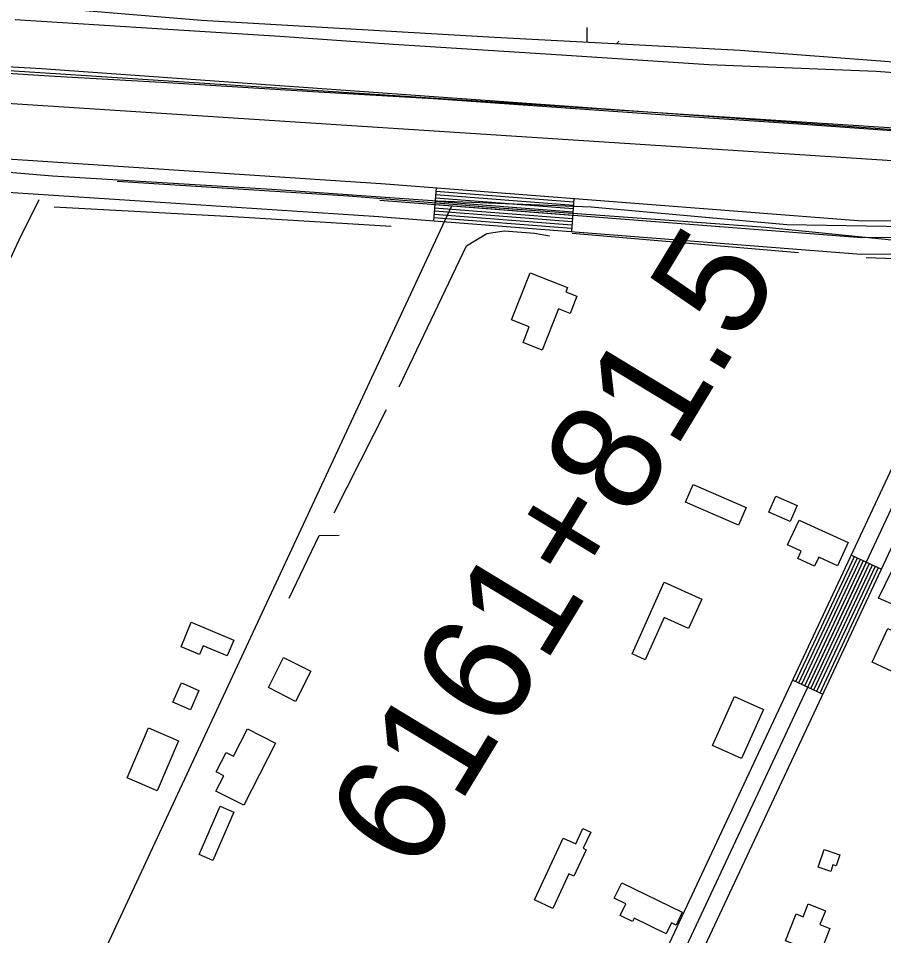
# Model space of a CAD drawing. Extents: x 3361039 to 3398939, y 576572 to 602007.
# Drawn here: x 3382684 to 3383467, y 584421 to 585251 of the extents above; entities that cross this region are included whole.
import ezdxf

# ---------------------------------------------------------------- set-up
doc = ezdxf.new("R2010")
doc.units = 0
for name, color, linetype in [('V-BLDG-OTLN', 7, 'Continuous'), ('V-BORW-LINE', 7, 'Continuous'), ('V-FLOD-BASE', 7, 'Continuous'), ('V-LEVE-TOET', 7, 'Continuous'), ('V-ROAD-CNTR', 7, 'Continuous'), ('V-SITE-OTLN', 7, 'Continuous'), ('V-SURV-IDEN', 7, 'Continuous'), ('V-SURV-LINE', 7, 'Continuous'), ('V-TOPO-SHOR', 7, 'Continuous'), ('V-WETL-SWMP', 7, 'Continuous')]:
    doc.layers.add(name, color=color, linetype=linetype)

msp = doc.modelspace()

# ---------------------------------------------------------------- linework, layer by layer
at = {"layer": 'V-BLDG-OTLN'}
for points in [[(3383130.04, 584978.08), (3383146.88, 585020.73), (3383180.65, 585007.41), (3383179.12, 585003.54), (3383189.07, 584999.61), (3383182.9, 584983.98), (3383172.43, 584988.11), (3383157.7, 584950.79), (3383140.46, 584957.59), (3383146.05, 584971.76)], [(3383335.44, 584792.22), (3383287.42, 584813.05), (3383294.38, 584829.1), (3383342.4, 584808.27)], [(3383382.2, 584795.49), (3383362.84, 584803.89), (3383369.18, 584818.48), (3383388.53, 584810.08)], [(3383390.11, 584796.87), (3383434.54, 584776.43), (3383424.9, 584755.46), (3383407.88, 584763.29), (3383404.18, 584755.24), (3383389.13, 584762.17), (3383392.16, 584768.77), (3383379.8, 584774.45)], [(3383239, 584675.71), (3383268.21, 584740.57), (3383302.14, 584725.29), (3383290.19, 584698.75), (3383267.98, 584708.76), (3383250.72, 584670.43)], [(3382840.18, 584704.39), (3382878.53, 584688.3), (3382872.48, 584673.87), (3382850.95, 584682.91), (3382847.69, 584675.15), (3382830.88, 584682.2)], [(3383538.3, 584629.94), (3383456.25, 584668.26), (3383470.51, 584698.8), (3383552.55, 584660.44)], [(3382909.87, 584645.3), (3382923.72, 584672.53), (3382948.36, 584659.99), (3382934.51, 584632.77)], [(3382831.17, 584649.45), (3382846.94, 584642.51), (3382839.31, 584625.19), (3382823.55, 584632.13)], [(3383311.75, 584592.88), (3383331.84, 584637.31), (3383358.05, 584625.47), (3383337.96, 584581.03)], [(3382782.04, 584563.52), (3382801.41, 584608.68), (3382828.54, 584597.04), (3382809.17, 584551.88)], [(3382916.34, 584594.93), (3382887.55, 584538.7), (3382862.49, 584551.53), (3382869.58, 584565.36), (3382862.68, 584568.89), (3382871.75, 584586.61), (3382878.29, 584583.26), (3382890.93, 584607.94)], [(3382847.33, 584494.04), (3382866.33, 584537.77), (3382878.59, 584532.44), (3382859.59, 584488.72)], [(3383150.81, 584453.09), (3383176.72, 584508.99), (3383188.08, 584503.72), (3383194.56, 584517.69), (3383201.57, 584514.44), (3383194.75, 584499.73), (3383197.5, 584498.45), (3383186.39, 584474.5), (3383181.85, 584476.61), (3383167.39, 584445.4)], [(3383407.5, 584482.57), (3383412.82, 584498.53), (3383426.95, 584493.82), (3383423.62, 584483.81), (3383420.74, 584484.77), (3383418.75, 584478.82)], [(3383269.94, 584422.42), (3383240.92, 584436.64), (3383239.38, 584433.5), (3383228.26, 584438.95), (3383233.38, 584449.39), (3383222.86, 584454.55), (3383229.76, 584468.63), (3383284.47, 584441.81), (3383278.81, 584430.27), (3383274.76, 584432.25)], [(3383408.92, 584403.83), (3383377.92, 584416.09), (3383387.48, 584440.28), (3383393.84, 584437.76), (3383398.44, 584449.38), (3383414.02, 584443.22), (3383409.05, 584430.67), (3383418.11, 584427.06)]]:
    msp.add_lwpolyline(points, close=True, dxfattribs=at)
at = {"layer": 'V-BORW-LINE'}
msp.add_spline([(3382571.75, 585529.85), (3382288.5, 585546.28), (3382119.28, 585556.22), (3382064.39, 585562.69), (3382006.96, 585576.93), (3381796, 585575.03), (3381691.54, 585581.2), (3381638.45, 585584.98), (3381607.38, 585576.47), (3381598.51, 585566.36), (3381610.08, 585526.4), (3381641.99, 585457.34), (3381686.19, 585430.69), (3381748.69, 585412.56), (3381952.89, 585396.92), (3382011.65, 585399.05), (3382060.7, 585404.53), (3382233.38, 585410.22), (3382597.39, 585393.13), (3382822.43, 585377.96), (3382985.12, 585375.03), (3383040.48, 585369.32), (3383111.3, 585349.64), (3383186.01, 585343.18), (3383349.37, 585344.09), (3383670.1, 585328.99), (3383776.96, 585325.83), (3383950.1, 585282.41), (3384048.66, 585281.9), (3384105.28, 585326.49), (3384120.75, 585332.34), (3384160.48, 585298.98), (3384209.82, 585275.27), (3384267.65, 585259.58), (3384373.27, 585255.57), (3384419.94, 585258.58), (3384709.73, 585239.38), (3384826.34, 585210.62), (3384946.51, 585203.35), (3385109.52, 585215.5), (3385207.25, 585213.25), (3385246.28, 585211.98), (3385305.12, 585207.81), (3385479.9, 585187.69), (3385835.24, 585189.26), (3386014.23, 585230.05), (3386056.71, 585240.88), (3386176.62, 585300.03), (3386207.38, 585325.51), (3386221.37, 585345.61), (3386182.35, 585376.31), (3386126.76, 585381.36), (3386029.51, 585369.17), (3385921.06, 585366.42), (3385817.08, 585354.08), (3385761.67, 585353.52), (3385594.41, 585354.59), (3385499.8, 585346.62), (3385375.62, 585344.42), (3385091.32, 585358.84), (3384912.21, 585381.83), (3384861.67, 585385.98), (3384294.69, 585385.71), (3384190.67, 585395.62), (3384128.27, 585377.4), (3384079.07, 585402.54), (3383956.19, 585439.51), (3383615.98, 585443.36), (3383292.93, 585470.42), (3383014.82, 585493.71), (3382867.4, 585507.63), (3382640.11, 585523.01), (3382571.75, 585529.85)], degree=3, dxfattribs=at)
at = {"layer": 'V-FLOD-BASE'}
msp.add_lwpolyline([(3382606.03, 585205.6), (3382716.52, 585198.73), (3382823.43, 585192.59), (3382950.06, 585184.89), (3383059.47, 585178.38), (3383157.76, 585171.59), (3383281.87, 585162.82), (3383389.49, 585155.61), (3383491, 585148.44), (3383594.67, 585141.61), (3383695.12, 585136.24), (3383779.42, 585129.91), (3383876.64, 585124.56), (3383959.86, 585120.03), (3384055.29, 585114.69), (3384140.3, 585108.35), (3384252.24, 585103.26), (3384347.67, 585099.36), (3384436.64, 585093.72)], dxfattribs=at)
at = {"layer": 'V-LEVE-TOET'}
for points in [[(3382680.66, 585249.86), (3382794.79, 585242.71), (3382920.32, 585234.86), (3383023.04, 585227.79), (3383165.69, 585218.55), (3383308.35, 585209.3), (3383459.91, 585203.16), (3383573.39, 585194.76), (3383722.37, 585182.3), (3383855.52, 585175.02), (3383984.26, 585170.94), (3384131.99, 585161.03), (3384277.82, 585153.03), (3384414.15, 585145.09)], [(3384445.45, 584995.81), (3384273.63, 585007.16), (3384151.89, 585014.36), (3383986.43, 585027.57), (3383833, 585038.17), (3383688.46, 585050.59), (3383558.5, 585061.02), (3383379.01, 585064.18), (3383202.14, 585080.01), (3383062.63, 585085.43), (3382913.01, 585095.99), (3382714.55, 585108.17), (3382542.12, 585122.7), (3382351.26, 585132.92), (3382195.29, 585142.89), (3382038.68, 585151.6), (3381866.86, 585162.95), (3381703.25, 585169.81), (3381518.11, 585180.62), (3381374.19, 585191.15), (3381206.84, 585206.91)]]:
    msp.add_lwpolyline(points, dxfattribs=at)
at = {"layer": 'V-ROAD-CNTR'}
for p, q in [((3383061.76, 585097.61), (3383059.45, 585067.7)), ((3383186.39, 585087.95), (3383184.07, 585058.04)), ((3383437.64, 584765.25), (3383464.81, 584752.53)), ((3383384.62, 584652.05), (3383411.79, 584639.33))]:
    msp.add_line(p, q, dxfattribs=at)
for points in [[(3382367.53, 585143.98), (3383011.74, 585101.48)], [(3382365.55, 585114.05), (3383009.77, 585071.55)], [(3383011.91, 585101.47), (3383447.49, 585067.72), (3383540.59, 585068.24), (3383655.52, 585060.66)], [(3383061.53, 585094.62), (3383186.16, 585084.96)], [(3383010.76, 585086.52), (3383446.95, 585052.71), (3383540.13, 585053.24), (3384098.6, 585016.4)], [(3383060.84, 585085.65), (3383185.46, 585075.99)], [(3383061.07, 585088.64), (3383185.7, 585078.98)], [(3383061.3, 585091.63), (3383185.93, 585081.97)], [(3382654.22, 584176.68), (3383076.06, 585081.46)], [(3383060.37, 585079.66), (3383185, 585070.01)], [(3383060.61, 585082.65), (3383185.23, 585073)], [(3383009.6, 585071.56), (3383446.41, 585037.71), (3383539.68, 585038.23), (3383564.71, 585036.58)], [(3383059.68, 585070.69), (3383184.31, 585061.03)], [(3383059.91, 585073.68), (3383184.54, 585064.02)], [(3383060.14, 585076.67), (3383184.77, 585067.01)], [(3383111.92, 584034.41), (3383587.61, 585050.1)], [(3383098.34, 584040.77), (3383564.71, 585036.58)], [(3383125.51, 584028.05), (3383596.85, 585034.46)], [(3383387.34, 584650.78), (3383440.36, 584763.98)], [(3383390.06, 584649.5), (3383443.07, 584762.7)], [(3383392.77, 584648.23), (3383445.79, 584761.43)], [(3383395.49, 584646.96), (3383448.51, 584760.16)], [(3383398.21, 584645.69), (3383451.22, 584758.89)], [(3383400.93, 584644.42), (3383453.94, 584757.62)], [(3383403.64, 584643.14), (3383456.66, 584756.34)], [(3383406.36, 584641.87), (3383459.37, 584755.07)], [(3383409.08, 584640.6), (3383462.09, 584753.8)]]:
    msp.add_lwpolyline(points, dxfattribs=at)
at = {"layer": 'V-SITE-OTLN'}
msp.add_lwpolyline([(3383620.22, 584657.24), (3383462.08, 584726.18), (3383515.6, 584836.34), (3383667.62, 584762.78)], close=True, dxfattribs=at)
at = {"layer": 'V-SURV-LINE'}
for points in [[(3380974.8, 585314.27), (3383490.42, 585150.97)], [(3383488.49, 585121.03), (3380972.87, 585284.33)]]:
    msp.add_lwpolyline(points, dxfattribs=at)
at = {"layer": 'V-TOPO-SHOR'}
for p, q in [((3383184.82, 585056.63), (3383389.58, 585039)), ((3383451, 585034.62), (3383555.65, 585030.36)), ((3382969.43, 584803.56), (3383016.94, 584896.95))]:
    msp.add_line(p, q, dxfattribs=at)
for points in [[(3384704.19, 585076.75), (3384281.04, 585102.88), (3384226.44, 585107.28), (3384001.22, 585118.03), (3383707.75, 585137.69), (3383530.31, 585146.3), (3383316.45, 585161.63), (3383009.32, 585183.52), (3382704.47, 585205.43), (3382108.43, 585240.17)], [(3383710.27, 585046.71), (3383585.15, 585053.19), (3383491.91, 585048.38), (3383359.95, 585061.66), (3383118.79, 585079.2), (3382982.29, 585090.19), (3382772.99, 585103.26)], [(3382397.28, 584426.67), (3382645.98, 584968.71), (3382684.42, 585050.7), (3382702.52, 585087.14)], [(3382716.19, 585080.36), (3382877.71, 585071.71), (3383021.03, 585063)], [(3383028.26, 584917.45), (3383089.32, 585044.99), (3383107.48, 585056.42), (3383123.4, 585058.74), (3383150.7, 585056.54), (3383164.35, 585054.3)], [(3382928.7, 584726.11), (3382955.84, 584783.05), (3382974.04, 584783.1)]]:
    msp.add_lwpolyline(points, dxfattribs=at)
at = {"layer": 'V-WETL-SWMP'}
msp.add_line((3383198.45, 585229.3), (3383198.41, 585242.73), dxfattribs=at)
msp.add_lwpolyline([(3384399.98, 585174.59), (3384351.14, 585174.93), (3384302.26, 585169.69), (3384258.29, 585168.6), (3384214.33, 585167.51), (3384171.08, 585169.21), (3384126.46, 585174.41), (3384039.29, 585179.91), (3383859.33, 585188.14), (3383701.01, 585197.63), (3383558.73, 585204.9), (3383336.97, 585221.81), (3383114.47, 585233.83), (3382849.44, 585248.95), (3382638.15, 585266.48), (3382416.37, 585279.9), (3382178.58, 585299.7), (3382002.11, 585307.92), (3381790.8, 585322.66), (3381691.06, 585327.54), (3381512.52, 585338.56), (3381459.53, 585343.82), (3381419.83, 585354.56), (3381396.16, 585361.7)], dxfattribs=at)
msp.add_arc((3383253.75, 585207.36), 35.25, 139.38648, 144.43566, dxfattribs=at)

# ---------------------------------------------------------------- texts
at = {"layer": 'V-SURV-IDEN'}
msp.add_text('6161+81.5', height=100, rotation=58.73987, dxfattribs=at).set_placement((3383044.12, 584474.94))

doc.saveas('drawing.dxf')
